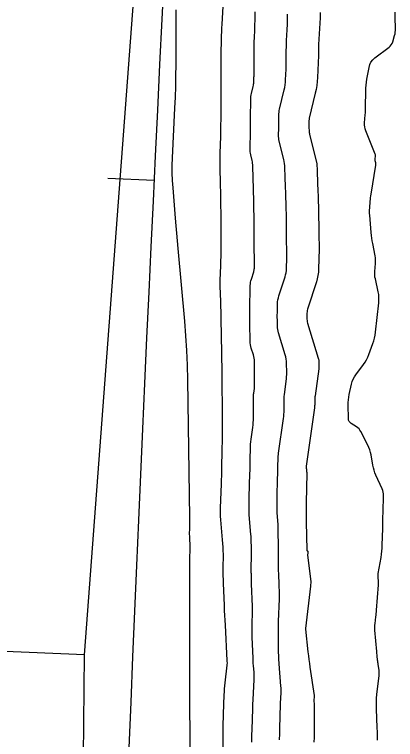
# Model space of a CAD drawing. Extents: x 1768942 to 1774819, y 723037 to 732099.
# Drawn here: x 1770518.7 to 1770568, y 730218.3 to 730312.3 of the extents above; entities that cross this region are included whole.
import ezdxf

# ---------------------------------------------------------------- set-up
doc = ezdxf.new("R2010")
doc.units = 0
doc.layers.add('R_Contours', color=7, linetype='Continuous')
doc.layers.add('R_Horz Alg', color=7, linetype='Continuous')

msp = doc.modelspace()

# ---------------------------------------------------------------- linework, layer by layer
at = {"layer": 'R_Contours'}
for points in [[(1770545.726, 730217.067), (1770545.725, 730219.371), (1770545.728, 730219.918), (1770545.735, 730220.465), (1770545.749, 730221.012), (1770545.767, 730221.558), (1770545.864, 730224.057), (1770545.883, 730224.447), (1770545.91, 730224.837), (1770545.944, 730225.226), (1770545.986, 730225.615), (1770546.253, 730227.888), (1770546.256, 730227.917), (1770546.259, 730227.946), (1770546.261, 730227.976), (1770546.263, 730228.005), (1770546.272, 730228.178), (1770546.272, 730228.183), (1770546.271, 730228.193), (1770546.264, 730228.371), (1770546.263, 730228.401), (1770546.261, 730228.431), (1770546.26, 730228.462), (1770546.258, 730228.492), (1770546.006, 730233.092), (1770545.972, 730233.731), (1770545.941, 730234.371), (1770545.911, 730235.01), (1770545.885, 730235.65), (1770545.768, 730238.556), (1770545.752, 730239.022), (1770545.742, 730239.488), (1770545.736, 730239.955), (1770545.736, 730240.421), (1770545.747, 730242.287), (1770545.743, 730242.753), (1770545.727, 730243.219), (1770545.699, 730243.684), (1770545.658, 730244.148), (1770545.447, 730246.236), (1770545.405, 730246.739), (1770545.38, 730247.243), (1770545.373, 730247.747), (1770545.383, 730248.251), (1770545.499, 730251.413), (1770545.518, 730251.945), (1770545.534, 730252.478), (1770545.549, 730253.01), (1770545.561, 730253.543), (1770545.606, 730255.734), (1770545.615, 730256.236), (1770545.622, 730256.737), (1770545.626, 730257.239), (1770545.628, 730257.741), (1770545.631, 730259.748), (1770545.631, 730260.249), (1770545.63, 730260.751), (1770545.627, 730261.253), (1770545.622, 730261.755), (1770545.601, 730263.849), (1770545.595, 730264.365), (1770545.589, 730264.881), (1770545.583, 730265.397), (1770545.576, 730265.914), (1770545.506, 730270.732), (1770545.495, 730271.401), (1770545.482, 730272.07), (1770545.466, 730272.739), (1770545.447, 730273.409), (1770545.363, 730276.272), (1770545.351, 730276.847), (1770545.347, 730277.423), (1770545.354, 730277.999), (1770545.369, 730278.575), (1770545.465, 730281.307), (1770545.475, 730281.668), (1770545.481, 730282.029), (1770545.483, 730282.39), (1770545.48, 730282.751), (1770545.461, 730284.196), (1770545.457, 730284.557), (1770545.452, 730284.918), (1770545.448, 730285.279), (1770545.445, 730285.641), (1770545.418, 730288.467), (1770545.412, 730288.955), (1770545.405, 730289.443), (1770545.397, 730289.931), (1770545.387, 730290.419), (1770545.344, 730292.372), (1770545.336, 730292.86), (1770545.334, 730293.348), (1770545.339, 730293.836), (1770545.35, 730294.323), (1770545.414, 730296.498), (1770545.427, 730297.024), (1770545.437, 730297.549), (1770545.443, 730298.074), (1770545.445, 730298.6), (1770545.445, 730300.718), (1770545.445, 730301.246), (1770545.446, 730301.775), (1770545.447, 730302.303), (1770545.449, 730302.831), (1770545.457, 730305.238), (1770545.46, 730305.721), (1770545.464, 730306.204), (1770545.471, 730306.687), (1770545.479, 730307.17), (1770545.517, 730309.101), (1770545.528, 730309.584), (1770545.544, 730310.067), (1770545.563, 730310.55), (1770545.586, 730311.032), (1770545.747, 730314.114)], [(1770541.429, 730199.532), (1770541.414, 730241.975), (1770541.415, 730242.034), (1770541.416, 730242.094), (1770541.417, 730242.153), (1770541.419, 730242.212), (1770541.429, 730242.478), (1770541.431, 730242.522), (1770541.435, 730242.567), (1770541.438, 730242.611), (1770541.443, 730242.655), (1770541.464, 730242.832), (1770541.468, 730242.877), (1770541.471, 730242.921), (1770541.471, 730242.965), (1770541.47, 730243.01), (1770541.445, 730243.46), (1770541.441, 730243.529), (1770541.438, 730243.598), (1770541.435, 730243.667), (1770541.432, 730243.736), (1770541.419, 730244.051), (1770541.417, 730244.101), (1770541.416, 730244.152), (1770541.416, 730244.202), (1770541.416, 730244.253), (1770541.417, 730244.455), (1770541.416, 730244.505), (1770541.415, 730244.555), (1770541.412, 730244.606), (1770541.407, 730244.656), (1770541.384, 730244.882), (1770541.38, 730244.936), (1770541.377, 730244.991), (1770541.376, 730245.045), (1770541.377, 730245.1), (1770541.39, 730245.442), (1770541.392, 730245.5), (1770541.394, 730245.557), (1770541.395, 730245.615), (1770541.397, 730245.672), (1770541.402, 730245.909), (1770541.403, 730245.964), (1770541.403, 730246.018), (1770541.404, 730246.072), (1770541.404, 730246.126), (1770541.404, 730246.344), (1770541.404, 730246.398), (1770541.404, 730246.452), (1770541.404, 730246.506), (1770541.403, 730246.561), (1770541.401, 730246.787), (1770541.4, 730246.843), (1770541.4, 730246.899), (1770541.399, 730246.955), (1770541.398, 730247.011), (1770541.14, 730264.923), (1770541.095, 730266.828), (1770541.015, 730268.732), (1770540.9, 730270.634), (1770540.75, 730272.534), (1770539.916, 730281.973), (1770539.829, 730282.951), (1770539.743, 730283.93), (1770539.657, 730284.908), (1770539.571, 730285.886), (1770539.226, 730289.8), (1770539.157, 730290.778), (1770539.122, 730291.758), (1770539.121, 730292.738), (1770539.153, 730293.718), (1770539.477, 730300.159), (1770539.539, 730301.56), (1770539.584, 730302.961), (1770539.612, 730304.363), (1770539.623, 730305.765), (1770539.636, 730311.497), (1770539.649, 730312.92)], [(1770549.417, 730217.904), (1770549.429, 730218.286), (1770549.442, 730218.668), (1770549.52, 730220.771), (1770549.527, 730220.996), (1770549.535, 730221.22), (1770549.541, 730221.445), (1770549.547, 730221.669), (1770549.568, 730222.567), (1770549.574, 730222.791), (1770549.581, 730223.015), (1770549.591, 730223.24), (1770549.602, 730223.464), (1770549.735, 730226.011), (1770549.743, 730226.245), (1770549.744, 730226.48), (1770549.737, 730226.714), (1770549.722, 730226.948), (1770549.648, 730227.885), (1770549.63, 730228.119), (1770549.615, 730228.353), (1770549.602, 730228.588), (1770549.591, 730228.822), (1770549.481, 730231.548), (1770549.475, 730231.707), (1770549.471, 730231.865), (1770549.468, 730232.024), (1770549.467, 730232.182), (1770549.464, 730232.817), (1770549.464, 730232.976), (1770549.466, 730233.135), (1770549.47, 730233.293), (1770549.475, 730233.452), (1770549.519, 730234.573), (1770549.527, 730234.813), (1770549.529, 730235.053), (1770549.527, 730235.293), (1770549.521, 730235.532), (1770549.416, 730238.467), (1770549.411, 730238.608), (1770549.406, 730238.749), (1770549.402, 730238.889), (1770549.397, 730239.03), (1770549.379, 730239.592), (1770549.376, 730239.733), (1770549.373, 730239.874), (1770549.372, 730240.014), (1770549.372, 730240.155), (1770549.382, 730242.421), (1770549.383, 730242.622), (1770549.383, 730242.824), (1770549.381, 730243.026), (1770549.38, 730243.228), (1770549.37, 730244.035), (1770549.366, 730244.236), (1770549.358, 730244.438), (1770549.346, 730244.639), (1770549.33, 730244.84), (1770549.105, 730247.4), (1770549.091, 730247.591), (1770549.081, 730247.781), (1770549.076, 730247.972), (1770549.075, 730248.163), (1770549.081, 730248.927), (1770549.083, 730249.118), (1770549.087, 730249.309), (1770549.091, 730249.5), (1770549.097, 730249.691), (1770549.198, 730252.752), (1770549.211, 730253.166), (1770549.223, 730253.58), (1770549.233, 730253.994), (1770549.241, 730254.408), (1770549.277, 730256.267), (1770549.287, 730256.579), (1770549.308, 730256.891), (1770549.337, 730257.202), (1770549.376, 730257.512), (1770549.552, 730258.752), (1770549.591, 730259.062), (1770549.618, 730259.373), (1770549.635, 730259.685), (1770549.641, 730259.998), (1770549.645, 730262.603), (1770549.647, 730262.751), (1770549.655, 730262.899), (1770549.667, 730263.046), (1770549.685, 730263.193), (1770549.765, 730263.781), (1770549.782, 730263.928), (1770549.794, 730264.075), (1770549.801, 730264.223), (1770549.802, 730264.371), (1770549.773, 730267.267), (1770549.763, 730267.493), (1770549.736, 730267.718), (1770549.694, 730267.939), (1770549.635, 730268.158), (1770549.369, 730269.03), (1770549.31, 730269.249), (1770549.266, 730269.471), (1770549.238, 730269.695), (1770549.225, 730269.922), (1770549.17, 730272.163), (1770549.162, 730272.613), (1770549.159, 730273.063), (1770549.161, 730273.512), (1770549.169, 730273.962), (1770549.241, 730277.167), (1770549.253, 730277.373), (1770549.28, 730277.576), (1770549.322, 730277.777), (1770549.379, 730277.975), (1770549.683, 730278.912), (1770549.719, 730279.035), (1770549.745, 730279.16), (1770549.761, 730279.287), (1770549.769, 730279.415), (1770549.78, 730279.931), (1770549.782, 730280.059), (1770549.784, 730280.188), (1770549.784, 730280.317), (1770549.783, 730280.446), (1770549.762, 730282.121), (1770549.758, 730282.443), (1770549.754, 730282.765), (1770549.751, 730283.087), (1770549.748, 730283.409), (1770549.72, 730286.506), (1770549.719, 730286.688), (1770549.716, 730286.87), (1770549.714, 730287.051), (1770549.711, 730287.233), (1770549.696, 730288.059), (1770549.693, 730288.191), (1770549.689, 730288.322), (1770549.685, 730288.454), (1770549.68, 730288.585), (1770549.658, 730289.111), (1770549.652, 730289.243), (1770549.648, 730289.374), (1770549.644, 730289.506), (1770549.641, 730289.637), (1770549.576, 730292.624), (1770549.566, 730292.814), (1770549.546, 730293.003), (1770549.516, 730293.19), (1770549.475, 730293.376), (1770549.292, 730294.117), (1770549.252, 730294.302), (1770549.225, 730294.49), (1770549.21, 730294.678), (1770549.207, 730294.868), (1770549.253, 730297.107), (1770549.261, 730297.544), (1770549.268, 730297.981), (1770549.274, 730298.417), (1770549.279, 730298.854), (1770549.299, 730301.267), (1770549.307, 730301.471), (1770549.325, 730301.673), (1770549.355, 730301.873), (1770549.397, 730302.072), (1770549.611, 730302.973), (1770549.642, 730303.119), (1770549.666, 730303.265), (1770549.683, 730303.413), (1770549.693, 730303.562), (1770549.719, 730304.158), (1770549.724, 730304.307), (1770549.729, 730304.457), (1770549.731, 730304.606), (1770549.732, 730304.755), (1770549.74, 730308.183), (1770549.741, 730308.323), (1770549.744, 730308.463), (1770549.749, 730308.604), (1770549.756, 730308.744), (1770549.787, 730309.304), (1770549.794, 730309.444), (1770549.8, 730309.584), (1770549.805, 730309.725), (1770549.808, 730309.865), (1770549.86, 730312.637)], [(1770553.032, 730218.243), (1770553.061, 730219.012), (1770553.067, 730219.197), (1770553.073, 730219.382), (1770553.078, 730219.567), (1770553.083, 730219.752), (1770553.155, 730222.804), (1770553.16, 730223.002), (1770553.167, 730223.199), (1770553.175, 730223.397), (1770553.185, 730223.594), (1770553.226, 730224.384), (1770553.233, 730224.581), (1770553.234, 730224.779), (1770553.228, 730224.976), (1770553.215, 730225.173), (1770552.983, 730228.099), (1770552.967, 730228.307), (1770552.954, 730228.516), (1770552.942, 730228.724), (1770552.933, 730228.933), (1770552.899, 730229.767), (1770552.892, 730229.976), (1770552.886, 730230.185), (1770552.882, 730230.394), (1770552.88, 730230.603), (1770552.873, 730232.206), (1770552.874, 730232.543), (1770552.878, 730232.88), (1770552.886, 730233.216), (1770552.897, 730233.553), (1770553.014, 730236.515), (1770553.02, 730236.733), (1770553.023, 730236.952), (1770553.021, 730237.17), (1770553.015, 730237.388), (1770552.984, 730238.261), (1770552.976, 730238.479), (1770552.969, 730238.697), (1770552.962, 730238.916), (1770552.955, 730239.134), (1770552.903, 730240.785), (1770552.898, 730240.965), (1770552.895, 730241.145), (1770552.893, 730241.325), (1770552.893, 730241.505), (1770552.897, 730242.226), (1770552.897, 730242.406), (1770552.897, 730242.586), (1770552.896, 730242.766), (1770552.894, 730242.946), (1770552.863, 730245.673), (1770552.859, 730245.879), (1770552.85, 730246.085), (1770552.838, 730246.291), (1770552.822, 730246.496), (1770552.75, 730247.319), (1770552.734, 730247.524), (1770552.724, 730247.73), (1770552.718, 730247.936), (1770552.717, 730248.143), (1770552.739, 730250.791), (1770552.742, 730251.052), (1770552.746, 730251.313), (1770552.752, 730251.574), (1770552.76, 730251.835), (1770552.799, 730252.995), (1770552.805, 730253.198), (1770552.81, 730253.4), (1770552.815, 730253.602), (1770552.82, 730253.804), (1770552.835, 730254.614), (1770552.842, 730254.816), (1770552.855, 730255.017), (1770552.874, 730255.218), (1770552.899, 730255.419), (1770553.533, 730259.885), (1770553.568, 730260.169), (1770553.593, 730260.454), (1770553.609, 730260.74), (1770553.614, 730261.026), (1770553.616, 730262.173), (1770553.621, 730262.459), (1770553.636, 730262.745), (1770553.66, 730263.03), (1770553.694, 730263.314), (1770553.89, 730264.749), (1770553.923, 730265.034), (1770553.946, 730265.319), (1770553.959, 730265.604), (1770553.962, 730265.891), (1770553.95, 730267.037), (1770553.937, 730267.322), (1770553.904, 730267.604), (1770553.85, 730267.883), (1770553.777, 730268.159), (1770552.9, 730271.027), (1770552.844, 730271.234), (1770552.803, 730271.442), (1770552.776, 730271.654), (1770552.764, 730271.867), (1770552.743, 730272.726), (1770552.739, 730272.941), (1770552.738, 730273.156), (1770552.739, 730273.37), (1770552.742, 730273.585), (1770552.769, 730274.775), (1770552.785, 730275.043), (1770552.82, 730275.308), (1770552.874, 730275.569), (1770552.948, 730275.827), (1770553.741, 730278.261), (1770553.819, 730278.534), (1770553.876, 730278.811), (1770553.913, 730279.091), (1770553.93, 730279.375), (1770553.959, 730280.7), (1770553.962, 730280.894), (1770553.964, 730281.089), (1770553.964, 730281.283), (1770553.962, 730281.477), (1770553.953, 730282.253), (1770553.95, 730282.447), (1770553.948, 730282.641), (1770553.946, 730282.835), (1770553.944, 730283.03), (1770553.931, 730284.497), (1770553.928, 730284.806), (1770553.925, 730285.115), (1770553.92, 730285.424), (1770553.915, 730285.734), (1770553.878, 730287.773), (1770553.872, 730288.067), (1770553.864, 730288.361), (1770553.854, 730288.655), (1770553.842, 730288.949), (1770553.791, 730290.15), (1770553.78, 730290.431), (1770553.771, 730290.712), (1770553.762, 730290.993), (1770553.756, 730291.274), (1770553.731, 730292.399), (1770553.717, 730292.679), (1770553.688, 730292.957), (1770553.643, 730293.233), (1770553.583, 730293.507), (1770552.992, 730295.886), (1770552.95, 730296.084), (1770552.921, 730296.284), (1770552.905, 730296.485), (1770552.903, 730296.687), (1770552.919, 730297.5), (1770552.923, 730297.703), (1770552.927, 730297.906), (1770552.929, 730298.109), (1770552.931, 730298.312), (1770552.939, 730299.195), (1770552.947, 730299.409), (1770552.966, 730299.622), (1770552.998, 730299.833), (1770553.042, 730300.043), (1770553.632, 730302.528), (1770553.701, 730302.854), (1770553.755, 730303.182), (1770553.793, 730303.512), (1770553.815, 730303.845), (1770553.875, 730305.228), (1770553.887, 730305.538), (1770553.896, 730305.847), (1770553.901, 730306.156), (1770553.903, 730306.466), (1770553.906, 730307.704), (1770553.909, 730308.013), (1770553.916, 730308.323), (1770553.927, 730308.632), (1770553.942, 730308.941), (1770554.017, 730310.297), (1770554.03, 730310.554), (1770554.041, 730310.81), (1770554.049, 730311.066), (1770554.055, 730311.323), (1770554.075, 730312.348)], [(1770558.299, 730312.574), (1770558.292, 730312.215), (1770558.29, 730312.125), (1770558.287, 730312.035), (1770558.283, 730311.946), (1770558.279, 730311.856), (1770558.088, 730308.418), (1770558.082, 730308.3), (1770558.078, 730308.182), (1770558.075, 730308.064), (1770558.074, 730307.946), (1770558.073, 730307.473), (1770558.072, 730307.355), (1770558.07, 730307.237), (1770558.067, 730307.119), (1770558.062, 730307.001), (1770557.938, 730304.128), (1770557.903, 730303.611), (1770557.844, 730303.098), (1770557.761, 730302.588), (1770557.653, 730302.082), (1770556.883, 730298.839), (1770556.863, 730298.743), (1770556.848, 730298.646), (1770556.839, 730298.549), (1770556.835, 730298.451), (1770556.829, 730298.058), (1770556.829, 730297.96), (1770556.829, 730297.861), (1770556.831, 730297.763), (1770556.834, 730297.665), (1770556.851, 730297.208), (1770556.857, 730297.099), (1770556.87, 730296.992), (1770556.888, 730296.885), (1770556.911, 730296.778), (1770557.818, 730293.127), (1770557.841, 730293.021), (1770557.858, 730292.915), (1770557.87, 730292.807), (1770557.875, 730292.699), (1770557.884, 730292.266), (1770557.887, 730292.158), (1770557.89, 730292.049), (1770557.894, 730291.941), (1770557.898, 730291.833), (1770558.005, 730289.312), (1770558.023, 730288.856), (1770558.038, 730288.4), (1770558.05, 730287.943), (1770558.06, 730287.487), (1770558.131, 730283.571), (1770558.133, 730283.466), (1770558.134, 730283.361), (1770558.136, 730283.255), (1770558.137, 730283.15), (1770558.141, 730282.65), (1770558.142, 730282.584), (1770558.142, 730282.518), (1770558.143, 730282.452), (1770558.144, 730282.386), (1770558.147, 730282.121), (1770558.148, 730282.055), (1770558.148, 730281.989), (1770558.147, 730281.923), (1770558.146, 730281.856), (1770558.091, 730279.336), (1770558.065, 730278.896), (1770558.008, 730278.462), (1770557.919, 730278.034), (1770557.798, 730277.61), (1770556.694, 730274.221), (1770556.649, 730274.064), (1770556.616, 730273.906), (1770556.595, 730273.745), (1770556.585, 730273.583), (1770556.568, 730272.928), (1770556.571, 730272.766), (1770556.586, 730272.605), (1770556.614, 730272.446), (1770556.656, 730272.288), (1770558.051, 730267.723), (1770558.082, 730267.61), (1770558.103, 730267.496), (1770558.117, 730267.381), (1770558.122, 730267.264), (1770558.127, 730266.795), (1770558.126, 730266.678), (1770558.121, 730266.561), (1770558.111, 730266.444), (1770558.098, 730266.328), (1770557.624, 730262.854), (1770557.608, 730262.723), (1770557.597, 730262.591), (1770557.59, 730262.459), (1770557.588, 730262.327), (1770557.587, 730261.798), (1770557.585, 730261.666), (1770557.577, 730261.534), (1770557.566, 730261.403), (1770557.549, 730261.272), (1770556.48, 730253.732), (1770556.477, 730253.708), (1770556.475, 730253.684), (1770556.474, 730253.66), (1770556.474, 730253.636), (1770556.476, 730253.539), (1770556.477, 730253.515), (1770556.479, 730253.491), (1770556.482, 730253.467), (1770556.486, 730253.443), (1770556.512, 730253.309), (1770556.517, 730253.278), (1770556.522, 730253.248), (1770556.525, 730253.217), (1770556.528, 730253.186), (1770556.54, 730252.997), (1770556.542, 730252.955), (1770556.544, 730252.913), (1770556.544, 730252.872), (1770556.544, 730252.83), (1770556.482, 730248.958), (1770556.475, 730248.34), (1770556.474, 730247.722), (1770556.478, 730247.104), (1770556.487, 730246.486), (1770556.562, 730242.815), (1770556.565, 730242.797), (1770556.571, 730242.782), (1770556.582, 730242.768), (1770556.597, 730242.758), (1770556.664, 730242.72), (1770556.679, 730242.709), (1770556.689, 730242.696), (1770556.695, 730242.68), (1770556.696, 730242.662), (1770556.689, 730242.407), (1770556.688, 730242.389), (1770556.687, 730242.372), (1770556.685, 730242.355), (1770556.682, 730242.339), (1770556.67, 730242.271), (1770556.668, 730242.254), (1770556.667, 730242.237), (1770556.667, 730242.22), (1770556.668, 730242.203), (1770557.068, 730238.736), (1770557.072, 730238.689), (1770557.074, 730238.643), (1770557.074, 730238.596), (1770557.071, 730238.549), (1770557.056, 730238.361), (1770557.052, 730238.315), (1770557.047, 730238.268), (1770557.042, 730238.221), (1770557.037, 730238.174), (1770556.374, 730232.648), (1770556.373, 730232.641), (1770556.373, 730232.633), (1770556.373, 730232.626), (1770556.374, 730232.619), (1770556.377, 730232.583), (1770556.378, 730232.568), (1770556.379, 730232.561), (1770556.706, 730229.616), (1770556.763, 730229.123), (1770556.825, 730228.63), (1770556.892, 730228.139), (1770556.963, 730227.648), (1770557.516, 730223.98), (1770557.523, 730223.915), (1770557.527, 730223.85), (1770557.526, 730223.784), (1770557.52, 730223.719), (1770557.49, 730223.456), (1770557.484, 730223.391), (1770557.481, 730223.326), (1770557.48, 730223.261), (1770557.481, 730223.197), (1770557.492, 730222.937), (1770557.495, 730222.872), (1770557.497, 730222.807), (1770557.498, 730222.742), (1770557.498, 730222.677), (1770557.51, 730219.137), (1770557.497, 730218.526), (1770557.457, 730217.918)], [(1770565.7, 730218.164), (1770565.704, 730218.345), (1770565.702, 730219.07), (1770565.7, 730219.251), (1770565.697, 730219.432), (1770565.692, 730219.613), (1770565.685, 730219.794), (1770565.581, 730222.228), (1770565.57, 730222.693), (1770565.577, 730223.158), (1770565.603, 730223.623), (1770565.646, 730224.086), (1770565.929, 730226.569), (1770565.943, 730226.74), (1770565.945, 730226.911), (1770565.937, 730227.082), (1770565.917, 730227.252), (1770565.805, 730227.995), (1770565.784, 730228.135), (1770565.765, 730228.275), (1770565.748, 730228.416), (1770565.731, 730228.556), (1770565.669, 730229.119), (1770565.654, 730229.26), (1770565.64, 730229.401), (1770565.626, 730229.542), (1770565.614, 730229.683), (1770565.385, 730232.457), (1770565.373, 730232.672), (1770565.371, 730232.887), (1770565.38, 730233.101), (1770565.401, 730233.315), (1770565.503, 730234.171), (1770565.528, 730234.385), (1770565.551, 730234.599), (1770565.571, 730234.814), (1770565.59, 730235.028), (1770565.86, 730238.308), (1770565.867, 730238.432), (1770565.868, 730238.556), (1770565.863, 730238.68), (1770565.852, 730238.804), (1770565.795, 730239.3), (1770565.785, 730239.424), (1770565.784, 730239.548), (1770565.792, 730239.671), (1770565.809, 730239.794), (1770566.177, 730241.893), (1770566.238, 730242.284), (1770566.285, 730242.677), (1770566.318, 730243.071), (1770566.337, 730243.467), (1770566.401, 730245.649), (1770566.409, 730245.933), (1770566.416, 730246.216), (1770566.423, 730246.5), (1770566.429, 730246.784), (1770566.456, 730248.018), (1770566.461, 730248.252), (1770566.467, 730248.487), (1770566.473, 730248.721), (1770566.48, 730248.955), (1770566.508, 730249.893), (1770566.502, 730250.125), (1770566.47, 730250.351), (1770566.411, 730250.572), (1770566.327, 730250.788), (1770565.513, 730252.557), (1770565.383, 730252.868), (1770565.273, 730253.186), (1770565.185, 730253.51), (1770565.118, 730253.841), (1770564.893, 730255.177), (1770564.825, 730255.507), (1770564.731, 730255.828), (1770564.613, 730256.142), (1770564.47, 730256.447), (1770563.555, 730258.22), (1770563.449, 730258.396), (1770563.324, 730258.554), (1770563.178, 730258.693), (1770563.013, 730258.814), (1770562.31, 730259.261), (1770562.156, 730259.385), (1770562.045, 730259.532), (1770561.977, 730259.704), (1770561.953, 730259.9), (1770561.925, 730261.652), (1770561.929, 730261.995), (1770561.954, 730262.335), (1770561.999, 730262.674), (1770562.064, 730263.011), (1770562.365, 730264.353), (1770562.457, 730264.682), (1770562.58, 730264.995), (1770562.736, 730265.295), (1770562.923, 730265.579), (1770563.889, 730266.894), (1770564.101, 730267.204), (1770564.29, 730267.527), (1770564.456, 730267.862), (1770564.599, 730268.209), (1770565.126, 730269.624), (1770565.247, 730269.98), (1770565.344, 730270.342), (1770565.419, 730270.709), (1770565.471, 730271.081), (1770565.885, 730274.908), (1770565.91, 730275.27), (1770565.905, 730275.631), (1770565.87, 730275.99), (1770565.805, 730276.348), (1770565.439, 730277.997), (1770565.394, 730278.243), (1770565.368, 730278.49), (1770565.361, 730278.739), (1770565.373, 730278.989), (1770565.458, 730279.991), (1770565.471, 730280.241), (1770565.467, 730280.49), (1770565.445, 730280.738), (1770565.406, 730280.985), (1770565.096, 730282.594), (1770565.033, 730282.945), (1770564.98, 730283.297), (1770564.936, 730283.651), (1770564.901, 730284.006), (1770564.709, 730286.287), (1770564.695, 730286.513), (1770564.689, 730286.738), (1770564.693, 730286.964), (1770564.706, 730287.189), (1770564.774, 730288.092), (1770564.794, 730288.317), (1770564.818, 730288.542), (1770564.847, 730288.766), (1770564.881, 730288.989), (1770565.493, 730292.775), (1770565.501, 730292.845), (1770565.503, 730292.915), (1770565.499, 730292.985), (1770565.488, 730293.055), (1770565.432, 730293.334), (1770565.421, 730293.404), (1770565.416, 730293.474), (1770565.416, 730293.544), (1770565.423, 730293.614), (1770565.461, 730293.905), (1770565.466, 730293.976), (1770565.462, 730294.047), (1770565.449, 730294.116), (1770565.426, 730294.183), (1770564.197, 730297.213), (1770564.113, 730297.461), (1770564.059, 730297.713), (1770564.036, 730297.97), (1770564.043, 730298.231), (1770564.131, 730299.286), (1770564.151, 730299.55), (1770564.166, 730299.814), (1770564.177, 730300.078), (1770564.183, 730300.343), (1770564.209, 730302.376), (1770564.222, 730302.762), (1770564.251, 730303.147), (1770564.294, 730303.53), (1770564.353, 730303.912), (1770564.621, 730305.436), (1770564.718, 730305.799), (1770564.875, 730306.125), (1770565.093, 730306.413), (1770565.372, 730306.665), (1770567.214, 730308.054), (1770567.376, 730308.197), (1770567.509, 730308.359), (1770567.614, 730308.541), (1770567.69, 730308.743), (1770567.936, 730309.59), (1770567.99, 730309.803), (1770568.026, 730310.018), (1770568.045, 730310.235), (1770568.048, 730310.454), (1770568.006, 730311.96), (1770567.999, 730312.285), (1770567.996, 730312.609)]]:
    msp.add_lwpolyline(points, dxfattribs=at)
at = {"layer": 'R_Horz Alg'}
for p, q in [((1770527.746, 730229.262), (1770556.177, 730606.87)), ((1770524.307, 729850.601), (1770527.746, 730229.262))]:
    msp.add_line(p, q, dxfattribs=at)
for points in [[(1770530.774, 730291.087), (1770536.768, 730290.802)], [(1770527.746, 730229.262), (1770407.853, 730234.315)], [(1770527.746, 730229.262), (1770407.853, 730234.315)]]:
    msp.add_lwpolyline(points, dxfattribs=at)
msp.add_arc((1781982.994, 729746.521), 11459.16, 175.6942048, 179.4795914, dxfattribs=at)

doc.saveas('drawing.dxf')
